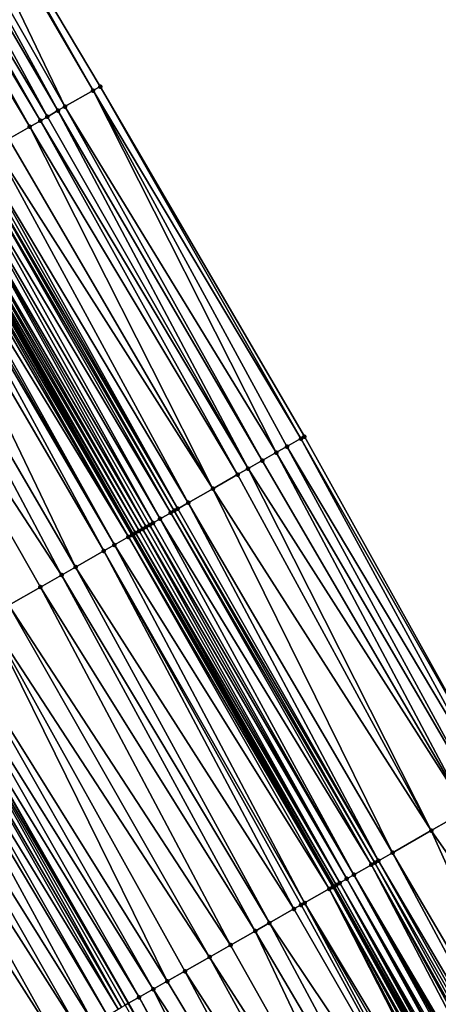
# Model space of a CAD drawing. Header units: feet. Extents: x 2004186 to 2014793, y 836912 to 864902.
# Tile 441 of 974: x 2010018 to 2010039, y 848720 to 848769. Entities that reach past the tile are written whole.
import ezdxf

# ---------------------------------------------------------------- set-up
doc = ezdxf.new("R2010")
doc.units = ezdxf.units.FT
doc.header["$LTSCALE"] = 100
doc.header["$MEASUREMENT"] = 0
for name, color, linetype, lineweight in [('EP_Travel Lane', 5, 'Continuous', 40), ('GPL_Skip Line', 2, 'Continuous', 40), ('Road Shots', 4, 'Continuous', 200), ('Road X-Section', 30, 'Continuous', 13)]:
    doc.layers.add(name, color=color, linetype=linetype, lineweight=lineweight)
doc.layers.add('I-77 SB_MM21-27-Surface-Border', color=7, linetype='Continuous')
doc.layers.add('I-77 SB_MM21-27-Surface-TIN', color=7, linetype='Continuous')

msp = doc.modelspace()

# ---------------------------------------------------------------- linework, layer by layer
at = {"layer": 'EP_Travel Lane'}
msp.add_polyline3d([(2010110.569408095, 848585.1130201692, 430.208047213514), (2010101.168451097, 848602.7657240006, 430.1428162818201), (2010091.767470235, 848620.4184726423, 430.0938760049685), (2010082.366520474, 848638.0711628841, 430.0236856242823), (2010072.768941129, 848655.7926938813, 429.9372939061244), (2010063.148234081, 848673.3265646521, 429.8635063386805), (2010053.52750486, 848690.8604758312, 429.803856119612), (2010043.90676447, 848708.3944073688, 429.7512703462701), (2010034.01297362, 848725.9959147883, 429.7053891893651), (2010024.103192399, 848743.3679477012, 429.6092993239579), (2010014.193362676, 848760.7400656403, 429.5399031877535), (2010004.283523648, 848778.1121998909, 429.4756252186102), (2009994.180354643, 848795.5193121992, 429.3876523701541), (2009984.065958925, 848812.7730712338, 429.3006642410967), (2009973.951492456, 848830.0269509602, 429.2545834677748), (2009963.837033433, 848847.280817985, 429.204192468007), (2009953.432057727, 848864.5973455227, 429.1382592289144)], dxfattribs=at)
at = {"layer": 'GPL_Skip Line'}
msp.add_polyline3d([(2010090.824792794, 848597.2647606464, 429.6626206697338), (2010081.436118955, 848614.924040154, 429.6102286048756), (2010072.047447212, 848632.5833157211, 429.5563990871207), (2010062.529427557, 848650.1726701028, 429.4880970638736), (2010052.908684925, 848667.7066057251, 429.4369344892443), (2010043.287964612, 848685.2405006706, 429.3715990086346), (2010033.667259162, 848702.7743685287, 429.2968256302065), (2010023.872220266, 848720.2107623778, 429.2373320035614), (2010013.964437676, 848737.5839718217, 429.1499372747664), (2010004.056618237, 848754.9572458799, 429.0828517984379), (2009994.14879986, 848772.3305180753, 429.0151808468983), (2009984.119520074, 848789.6335728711, 428.9301328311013), (2009974.022856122, 848806.897701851, 428.843101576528), (2009963.926152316, 848824.1618989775, 428.7791509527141), (2009953.829437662, 848841.4261146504, 428.721481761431), (2009943.524610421, 848858.56616258, 428.6641164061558)], dxfattribs=at)
at = {"layer": 'I-77 SB_MM21-27-Surface-Border', "color": 3, "linetype": 'ByBlock', "lineweight": -2}
msp.add_polyline3d([(2009960.095674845, 848868.653770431, 429.4413727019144), (2009970.747063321, 848851.3232834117, 429.5169382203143), (2009981.016434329, 848834.1600121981, 429.5668025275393), (2009991.631023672, 848817.1987912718, 429.6556689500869), (2010001.900342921, 848800.0356085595, 429.7355085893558), (2010012.215672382, 848782.637221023, 429.8050915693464), (2010022.47097458, 848765.4620775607, 429.8637684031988), (2010032.552494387, 848748.1879407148, 429.949260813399), (2010042.286586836, 848730.7155761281, 430.0126126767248), (2010052.076704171, 848712.8784440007, 430.086101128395), (2010061.69744372, 848695.3445139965, 430.1392212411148), (2010071.142841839, 848677.7143790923, 430.1932707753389), (2010080.588222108, 848660.0842767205, 430.2587591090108), (2010089.882258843, 848642.0680139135, 430.3247548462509), (2010099.270923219, 848624.4087522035, 430.3835858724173), (2010108.129824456, 848606.4677973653, 430.4308570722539), (2010117.695080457, 848588.9024260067, 430.4908939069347)], dxfattribs=at)
at = {"layer": 'I-77 SB_MM21-27-Surface-TIN', "color": 128, "linetype": 'ByBlock', "lineweight": -2}
for points in [[(2010012.041949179, 848782.5381238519, 429.7993010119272), (2010010.825899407, 848781.8444214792, 429.7517973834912), (2010020.733748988, 848764.4710945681, 429.802312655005)], [(2010012.041949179, 848782.5381238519, 429.7993010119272), (2010022.123525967, 848765.2638870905, 429.8534034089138), (2010012.215672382, 848782.637221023, 429.8050915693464)], [(2010012.041949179, 848782.5381238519, 429.7993010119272), (2010020.733748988, 848764.4710945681, 429.802312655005), (2010022.123525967, 848765.2638870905, 429.8534034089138)], [(2010012.215672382, 848782.637221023, 429.8050915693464), (2010022.123525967, 848765.2638870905, 429.8534034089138), (2010022.47097458, 848765.4620775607, 429.8637684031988)], [(2010010.825899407, 848781.8444214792, 429.7517973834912), (2010010.30474082, 848781.5471106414, 429.7283517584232), (2010020.386307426, 848764.272891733, 429.7880612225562)], [(2010010.825899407, 848781.8444214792, 429.7517973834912), (2010020.386307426, 848764.272891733, 429.7880612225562), (2010020.733748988, 848764.4710945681, 429.802312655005)], [(2010010.30474082, 848781.5471106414, 429.7283517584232), (2010009.609854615, 848781.1507103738, 429.7015487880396), (2010019.865139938, 848763.975596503, 429.7695200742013)], [(2010010.30474082, 848781.5471106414, 429.7283517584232), (2010019.865139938, 848763.975596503, 429.7695200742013), (2010020.386307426, 848764.272891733, 429.7880612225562)], [(2010008.914966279, 848780.7543138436, 429.6759206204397), (2010008.741248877, 848780.6552065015, 429.6669331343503), (2010018.99652707, 848763.4801051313, 429.7388313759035)], [(2010009.262408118, 848780.9525161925, 429.690018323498), (2010008.914966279, 848780.7543138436, 429.6759206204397), (2010018.99652707, 848763.4801051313, 429.7388313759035)], [(2010009.609854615, 848781.1507103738, 429.7015487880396), (2010009.262408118, 848780.9525161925, 429.690018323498), (2010019.517697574, 848763.7773950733, 429.7557104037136)], [(2010009.262408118, 848780.9525161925, 429.690018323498), (2010018.99652707, 848763.4801051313, 429.7388313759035), (2010019.517697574, 848763.7773950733, 429.7557104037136)], [(2010009.609854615, 848781.1507103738, 429.7015487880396), (2010019.517697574, 848763.7773950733, 429.7557104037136), (2010019.865139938, 848763.975596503, 429.7695200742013)], [(2010008.741248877, 848780.6552065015, 429.6669331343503), (2010017.954197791, 848762.8855046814, 429.6986090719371), (2010018.99652707, 848763.4801051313, 429.7388313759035)], [(2010022.123525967, 848765.2638870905, 429.8534034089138), (2010020.733748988, 848764.4710945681, 429.802312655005), (2010031.162712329, 848747.3951570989, 429.9009671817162)], [(2010022.123525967, 848765.2638870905, 429.8534034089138), (2010032.378768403, 848748.0888484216, 429.9450027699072), (2010022.47097458, 848765.4620775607, 429.8637684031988)], [(2010022.123525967, 848765.2638870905, 429.8534034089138), (2010031.683876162, 848747.6924587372, 429.921523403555), (2010032.378768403, 848748.0888484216, 429.9450027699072)], [(2010022.123525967, 848765.2638870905, 429.8534034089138), (2010031.162712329, 848747.3951570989, 429.9009671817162), (2010031.683876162, 848747.6924587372, 429.921523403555)], [(2010022.47097458, 848765.4620775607, 429.8637684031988), (2010032.378768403, 848748.0888484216, 429.9450027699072), (2010032.552494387, 848748.1879407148, 429.949260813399)], [(2010020.386307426, 848764.272891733, 429.7880612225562), (2010019.865139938, 848763.975596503, 429.7695200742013), (2010029.772934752, 848746.602365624, 429.8502033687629)], [(2010020.733748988, 848764.4710945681, 429.802312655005), (2010020.386307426, 848764.272891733, 429.7880612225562), (2010030.467821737, 848746.9987645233, 429.8765790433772)], [(2010020.386307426, 848764.272891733, 429.7880612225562), (2010029.772934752, 848746.602365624, 429.8502033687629), (2010030.467821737, 848746.9987645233, 429.8765790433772)], [(2010020.733748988, 848764.4710945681, 429.802312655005), (2010030.467821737, 848746.9987645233, 429.8765790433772), (2010031.162712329, 848747.3951570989, 429.9009671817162)], [(2010019.517697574, 848763.7773950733, 429.7557104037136), (2010018.99652707, 848763.4801051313, 429.7388313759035), (2010029.251767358, 848746.3050702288, 429.831609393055)], [(2010019.865139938, 848763.975596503, 429.7695200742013), (2010019.517697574, 848763.7773950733, 429.7557104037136), (2010029.772934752, 848746.602365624, 429.8502033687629)], [(2010019.517697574, 848763.7773950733, 429.7557104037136), (2010029.251767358, 848746.3050702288, 429.831609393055), (2010029.772934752, 848746.602365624, 429.8502033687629)], [(2010018.99652707, 848763.4801051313, 429.7388313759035), (2010017.954197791, 848762.8855046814, 429.6986090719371), (2010028.035717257, 848745.6113684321, 429.7842816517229)], [(2010018.99652707, 848763.4801051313, 429.7388313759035), (2010028.035717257, 848745.6113684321, 429.7842816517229), (2010029.251767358, 848746.3050702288, 429.831609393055)], [(2010017.954197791, 848762.8855046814, 429.6986090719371), (2010017.259300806, 848762.4891233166, 429.6777458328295), (2010028.035717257, 848745.6113684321, 429.7842816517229)], [(2010017.259300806, 848762.4891233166, 429.6777458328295), (2010016.56441227, 848762.0927271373, 429.6522261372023), (2010026.819659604, 848744.91767988, 429.7411169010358)], [(2010017.259300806, 848762.4891233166, 429.6777458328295), (2010026.819659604, 848744.91767988, 429.7411169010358), (2010028.035717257, 848745.6113684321, 429.7842816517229)], [(2010016.043279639, 848761.7953707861, 429.6144735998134), (2010015.695837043, 848761.5971697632, 429.60079181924), (2010025.951080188, 848744.422129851, 429.6919897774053)], [(2010016.216991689, 848761.8944875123, 429.6264110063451), (2010016.043279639, 848761.7953707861, 429.6144735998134), (2010026.12479074, 848744.5212492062, 429.7047539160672)], [(2010016.043279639, 848761.7953707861, 429.6144735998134), (2010025.951080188, 848744.422129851, 429.6919897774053), (2010026.12479074, 848744.5212492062, 429.7047539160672)], [(2010016.390695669, 848761.9936183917, 429.6427971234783), (2010016.216991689, 848761.8944875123, 429.6264110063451), (2010026.29849513, 848744.6203793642, 429.7209135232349)], [(2010016.216991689, 848761.8944875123, 429.6264110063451), (2010026.12479074, 848744.5212492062, 429.7047539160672), (2010026.29849513, 848744.6203793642, 429.7209135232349)], [(2010016.56441227, 848762.0927271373, 429.6522261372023), (2010016.390695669, 848761.9936183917, 429.6427971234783), (2010026.29849513, 848744.6203793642, 429.7209135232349)], [(2010016.56441227, 848762.0927271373, 429.6522261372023), (2010026.29849513, 848744.6203793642, 429.7209135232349), (2010026.819659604, 848744.91767988, 429.7411169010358)], [(2010015.348385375, 848761.3989846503, 429.592110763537), (2010015.000918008, 848761.2008270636, 429.5920816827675), (2010025.082467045, 848743.9266389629, 429.6614516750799)], [(2010015.695837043, 848761.5971697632, 429.60079181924), (2010015.348385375, 848761.3989846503, 429.592110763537), (2010025.429915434, 848744.1248298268, 429.6719409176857)], [(2010015.348385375, 848761.3989846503, 429.592110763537), (2010025.082467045, 848743.9266389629, 429.6614516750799), (2010025.429915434, 848744.1248298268, 429.6719409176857)], [(2010015.695837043, 848761.5971697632, 429.60079181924), (2010025.429915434, 848744.1248298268, 429.6719409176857), (2010025.951080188, 848744.422129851, 429.6919897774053)], [(2010014.306067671, 848760.8043639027, 429.545508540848), (2010014.193362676, 848760.7400656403, 429.5399031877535), (2010024.213885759, 848743.4310922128, 429.6133552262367)], [(2010014.479767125, 848760.9035027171, 429.5643887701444), (2010014.306067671, 848760.8043639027, 429.545508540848), (2010024.387582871, 848743.5302351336, 429.6335263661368)], [(2010014.306067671, 848760.8043639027, 429.545508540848), (2010024.213885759, 848743.4310922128, 429.6133552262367), (2010024.387582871, 848743.5302351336, 429.6335263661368)], [(2010014.653473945, 848761.0026286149, 429.5792089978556), (2010014.479767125, 848760.9035027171, 429.5643887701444), (2010024.561285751, 848743.6293679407, 429.6505185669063)], [(2010014.479767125, 848760.9035027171, 429.5643887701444), (2010024.387582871, 848743.5302351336, 429.6335263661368), (2010024.561285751, 848743.6293679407, 429.6505185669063)], [(2010015.000918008, 848761.2008270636, 429.5920816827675), (2010014.653473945, 848761.0026286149, 429.5792089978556), (2010024.73500576, 848743.7284707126, 429.6580702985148)], [(2010014.653473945, 848761.0026286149, 429.5792089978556), (2010024.561285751, 848743.6293679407, 429.6505185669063), (2010024.73500576, 848743.7284707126, 429.6580702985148)], [(2010015.000918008, 848761.2008270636, 429.5920816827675), (2010024.908731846, 848743.827562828, 429.6622724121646), (2010025.082467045, 848743.9266389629, 429.6614516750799)], [(2010015.000918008, 848761.2008270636, 429.5920816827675), (2010024.73500576, 848743.7284707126, 429.6580702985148), (2010024.908731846, 848743.827562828, 429.6622724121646)], [(2010013.437450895, 848760.3088793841, 429.5169739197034), (2010013.263722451, 848760.2097914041, 429.5140718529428), (2010023.171540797, 848742.8365192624, 429.5817747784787)], [(2010013.784892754, 848760.5070816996, 429.5310619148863), (2010013.437450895, 848760.3088793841, 429.5169739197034), (2010023.866435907, 848743.2329039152, 429.6036726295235)], [(2010013.437450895, 848760.3088793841, 429.5169739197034), (2010023.171540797, 848742.8365192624, 429.5817747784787), (2010023.866435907, 848743.2329039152, 429.6036726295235)], [(2010013.958619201, 848760.6061731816, 429.5350647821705), (2010013.784892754, 848760.5070816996, 429.5310619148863), (2010023.866435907, 848743.2329039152, 429.6036726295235)], [(2010014.132349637, 848760.7052576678, 429.5368687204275), (2010013.958619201, 848760.6061731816, 429.5350647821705), (2010024.040163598, 848743.3319932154, 429.6069898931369)], [(2010013.958619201, 848760.6061731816, 429.5350647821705), (2010023.866435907, 848743.2329039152, 429.6036726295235), (2010024.040163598, 848743.3319932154, 429.6069898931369)], [(2010014.132349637, 848760.7052576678, 429.5368687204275), (2010024.103192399, 848743.3679477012, 429.6092993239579), (2010014.193362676, 848760.7400656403, 429.5399031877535)], [(2010014.132349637, 848760.7052576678, 429.5368687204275), (2010024.040163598, 848743.3319932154, 429.6069898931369), (2010024.103192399, 848743.3679477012, 429.6092993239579)], [(2010024.213885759, 848743.4310922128, 429.6133552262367), (2010014.193362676, 848760.7400656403, 429.5399031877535), (2010024.103192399, 848743.3679477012, 429.6092993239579)], [(2010012.568840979, 848759.8133828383, 429.4846589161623), (2010011.179095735, 848759.020534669, 429.4160773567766), (2010021.260621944, 848741.7463865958, 429.4980224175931)], [(2010013.090000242, 848760.1106924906, 429.5077332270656), (2010012.568840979, 848759.8133828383, 429.4846589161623), (2010022.650373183, 848742.5392242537, 429.5633023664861)], [(2010012.568840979, 848759.8133828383, 429.4846589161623), (2010021.260621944, 848741.7463865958, 429.4980224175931), (2010022.650373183, 848742.5392242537, 429.5633023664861)], [(2010013.263722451, 848760.2097914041, 429.5140718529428), (2010013.090000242, 848760.1106924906, 429.5077332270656), (2010023.171540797, 848742.8365192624, 429.5817747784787)], [(2010013.090000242, 848760.1106924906, 429.5077332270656), (2010022.650373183, 848742.5392242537, 429.5633023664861), (2010023.171540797, 848742.8365192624, 429.5817747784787)], [(2010011.179095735, 848759.020534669, 429.4160773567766), (2010009.615615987, 848758.1286091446, 429.3479332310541), (2010020.565743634, 848741.3499724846, 429.466865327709)], [(2010011.179095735, 848759.020534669, 429.4160773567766), (2010020.565743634, 848741.3499724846, 429.466865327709), (2010021.260621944, 848741.7463865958, 429.4980224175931)], [(2010009.615615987, 848758.1286091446, 429.3479332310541), (2010019.523423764, 848740.7553555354, 429.4214553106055), (2010020.565743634, 848741.3499724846, 429.466865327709)], [(2010009.615615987, 848758.1286091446, 429.3479332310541), (2010017.959959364, 848739.8634031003, 429.3448501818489), (2010019.523423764, 848740.7553555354, 429.4214553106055)], [(2010032.378768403, 848748.0888484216, 429.9450027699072), (2010042.286586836, 848730.7155761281, 430.0126126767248), (2010032.552494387, 848748.1879407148, 429.949260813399)], [(2010031.683876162, 848747.6924587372, 429.921523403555), (2010031.162712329, 848747.3951570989, 429.9009671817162), (2010041.244242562, 848730.1210019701, 429.9806544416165)], [(2010032.378768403, 848748.0888484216, 429.9450027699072), (2010031.683876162, 848747.6924587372, 429.921523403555), (2010041.939136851, 848730.5173880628, 430.003003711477)], [(2010031.683876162, 848747.6924587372, 429.921523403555), (2010041.244242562, 848730.1210019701, 429.9806544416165), (2010041.939136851, 848730.5173880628, 430.003003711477)], [(2010032.378768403, 848748.0888484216, 429.9450027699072), (2010041.939136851, 848730.5173880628, 430.003003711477), (2010042.286586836, 848730.7155761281, 430.0126126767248)], [(2010031.162712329, 848747.3951570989, 429.9009671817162), (2010030.467821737, 848746.9987645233, 429.8765790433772), (2010040.54934006, 848729.7246302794, 429.9628318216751)], [(2010031.162712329, 848747.3951570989, 429.9009671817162), (2010040.54934006, 848729.7246302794, 429.9628318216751), (2010041.244242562, 848730.1210019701, 429.9806544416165)], [(2010030.467821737, 848746.9987645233, 429.8765790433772), (2010029.772934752, 848746.602365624, 429.8502033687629), (2010040.54934006, 848729.7246302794, 429.9628318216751)], [(2010029.251767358, 848746.3050702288, 429.831609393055), (2010028.035717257, 848745.6113684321, 429.7842816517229), (2010038.81211759, 848728.7336418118, 429.8996552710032)], [(2010029.772934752, 848746.602365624, 429.8502033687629), (2010029.251767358, 848746.3050702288, 429.831609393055), (2010038.81211759, 848728.7336418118, 429.8996552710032)], [(2010029.772934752, 848746.602365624, 429.8502033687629), (2010038.81211759, 848728.7336418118, 429.8996552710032), (2010040.54934006, 848729.7246302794, 429.9628318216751)], [(2010028.035717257, 848745.6113684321, 429.7842816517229), (2010026.819659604, 848744.91767988, 429.7411169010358), (2010036.901166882, 848727.6435650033, 429.8334631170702)], [(2010028.035717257, 848745.6113684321, 429.7842816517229), (2010036.901166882, 848727.6435650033, 429.8334631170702), (2010038.81211759, 848728.7336418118, 429.8996552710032)], [(2010026.819659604, 848744.91767988, 429.7411169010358), (2010026.29849513, 848744.6203793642, 429.7209135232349), (2010036.206275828, 848727.2471732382, 429.8093309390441)], [(2010026.819659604, 848744.91767988, 429.7411169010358), (2010036.206275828, 848727.2471732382, 429.8093309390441), (2010036.901166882, 848727.6435650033, 429.8334631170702)], [(2010025.951080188, 848744.422129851, 429.6919897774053), (2010025.429915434, 848744.1248298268, 429.6719409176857), (2010035.858852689, 848727.0489380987, 429.7849256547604)], [(2010026.12479074, 848744.5212492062, 429.7047539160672), (2010025.951080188, 848744.422129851, 429.6919897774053), (2010036.032561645, 848727.1480602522, 429.7985689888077)], [(2010025.951080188, 848744.422129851, 429.6919897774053), (2010035.858852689, 848727.0489380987, 429.7849256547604), (2010036.032561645, 848727.1480602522, 429.7985689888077)], [(2010026.29849513, 848744.6203793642, 429.7209135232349), (2010026.12479074, 848744.5212492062, 429.7047539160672), (2010036.206275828, 848727.2471732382, 429.8093309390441)], [(2010026.12479074, 848744.5212492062, 429.7047539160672), (2010036.032561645, 848727.1480602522, 429.7985689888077), (2010036.206275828, 848727.2471732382, 429.8093309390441)], [(2010024.908731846, 848743.827562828, 429.6622724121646), (2010024.73500576, 848743.7284707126, 429.6580702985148), (2010034.642787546, 848726.3552626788, 429.7458905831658)], [(2010025.082467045, 848743.9266389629, 429.6614516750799), (2010024.908731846, 848743.827562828, 429.6622724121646), (2010034.990242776, 848726.5534415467, 429.7526087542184)], [(2010024.908731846, 848743.827562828, 429.6622724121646), (2010034.642787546, 848726.3552626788, 429.7458905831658), (2010034.990242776, 848726.5534415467, 429.7526087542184)], [(2010025.429915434, 848744.1248298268, 429.6719409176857), (2010025.082467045, 848743.9266389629, 429.6614516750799), (2010034.990242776, 848726.5534415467, 429.7526087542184)], [(2010025.429915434, 848744.1248298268, 429.6719409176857), (2010034.990242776, 848726.5534415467, 429.7526087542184), (2010035.858852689, 848727.0489380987, 429.7849256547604)], [(2010024.040163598, 848743.3319932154, 429.6069898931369), (2010023.866435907, 848743.2329039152, 429.6036726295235), (2010033.947932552, 848725.9588076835, 429.7018841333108)], [(2010024.040163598, 848743.3319932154, 429.6069898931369), (2010034.01297362, 848725.9959147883, 429.7053891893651), (2010024.103192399, 848743.3679477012, 429.6092993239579)], [(2010024.040163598, 848743.3319932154, 429.6069898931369), (2010033.947932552, 848725.9588076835, 429.7018841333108), (2010034.01297362, 848725.9959147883, 429.7053891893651)], [(2010024.213885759, 848743.4310922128, 429.6133552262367), (2010024.103192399, 848743.3679477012, 429.6092993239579), (2010034.121649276, 848726.0579162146, 429.7112457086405)], [(2010034.121649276, 848726.0579162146, 429.7112457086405), (2010024.103192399, 848743.3679477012, 429.6092993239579), (2010034.01297362, 848725.9959147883, 429.7053891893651)], [(2010024.387582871, 848743.5302351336, 429.6335263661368), (2010024.213885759, 848743.4310922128, 429.6133552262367), (2010034.295351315, 848726.1570504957, 429.7287009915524)], [(2010024.213885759, 848743.4310922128, 429.6133552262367), (2010034.121649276, 848726.0579162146, 429.7112457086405), (2010034.295351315, 848726.1570504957, 429.7287009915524)], [(2010024.561285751, 848743.6293679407, 429.6505185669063), (2010024.387582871, 848743.5302351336, 429.6335263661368), (2010034.295351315, 848726.1570504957, 429.7287009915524)], [(2010024.73500576, 848743.7284707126, 429.6580702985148), (2010024.561285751, 848743.6293679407, 429.6505185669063), (2010034.642787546, 848726.3552626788, 429.7458905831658)], [(2010024.561285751, 848743.6293679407, 429.6505185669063), (2010034.295351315, 848726.1570504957, 429.7287009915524), (2010034.642787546, 848726.3552626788, 429.7458905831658)], [(2010023.171540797, 848742.8365192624, 429.5817747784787), (2010022.650373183, 848742.5392242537, 429.5633023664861), (2010032.55815235, 848725.1660208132, 429.6525697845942)], [(2010023.866435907, 848743.2329039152, 429.6036726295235), (2010023.171540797, 848742.8365192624, 429.5817747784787), (2010033.774212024, 848725.8597058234, 429.6946192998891)], [(2010023.171540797, 848742.8365192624, 429.5817747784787), (2010032.55815235, 848725.1660208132, 429.6525697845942), (2010033.774212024, 848725.8597058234, 429.6946192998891)], [(2010023.866435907, 848743.2329039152, 429.6036726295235), (2010033.774212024, 848725.8597058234, 429.6946192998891), (2010033.947932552, 848725.9588076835, 429.7018841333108)], [(2010022.650373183, 848742.5392242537, 429.5633023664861), (2010021.260621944, 848741.7463865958, 429.4980224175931), (2010032.037002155, 848724.8686952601, 429.624497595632)], [(2010022.650373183, 848742.5392242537, 429.5633023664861), (2010032.384433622, 848725.0669157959, 429.6443126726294), (2010032.55815235, 848725.1660208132, 429.6525697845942)], [(2010022.650373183, 848742.5392242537, 429.5633023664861), (2010032.037002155, 848724.8686952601, 429.624497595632), (2010032.384433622, 848725.0669157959, 429.6443126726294)], [(2010020.565743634, 848741.3499724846, 429.466865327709), (2010019.523423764, 848740.7553555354, 429.4214553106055), (2010030.126098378, 848723.7785361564, 429.5324387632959)], [(2010021.260621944, 848741.7463865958, 429.4980224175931), (2010020.565743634, 848741.3499724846, 429.466865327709), (2010030.820975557, 848724.1749522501, 429.5642178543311)], [(2010020.565743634, 848741.3499724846, 429.466865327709), (2010030.126098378, 848723.7785361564, 429.5324387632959), (2010030.820975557, 848724.1749522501, 429.5642178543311)], [(2010021.260621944, 848741.7463865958, 429.4980224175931), (2010030.820975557, 848724.1749522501, 429.5642178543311), (2010032.037002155, 848724.8686952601, 429.624497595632)], [(2010019.523423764, 848740.7553555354, 429.4214553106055), (2010017.959959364, 848739.8634031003, 429.3448501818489), (2010028.910054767, 848723.0848229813, 429.481536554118)], [(2010019.523423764, 848740.7553555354, 429.4214553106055), (2010028.910054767, 848723.0848229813, 429.481536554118), (2010030.126098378, 848723.7785361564, 429.5324387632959)], [(2010017.959959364, 848739.8634031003, 429.3448501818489), (2010016.917654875, 848739.2687591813, 429.2909631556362), (2010027.867742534, 848722.4901926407, 429.43191904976)], [(2010017.959959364, 848739.8634031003, 429.3448501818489), (2010027.867742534, 848722.4901926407, 429.43191904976), (2010028.910054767, 848723.0848229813, 429.481536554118)], [(2010016.917654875, 848739.2687591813, 429.2909631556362), (2010015.180478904, 848738.277689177, 429.2021553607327), (2010025.783132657, 848721.3009063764, 429.3246431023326)], [(2010016.917654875, 848739.2687591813, 429.2909631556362), (2010026.651722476, 848721.7964381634, 429.3680349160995), (2010027.867742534, 848722.4901926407, 429.43191904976)], [(2010016.917654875, 848739.2687591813, 429.2909631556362), (2010025.783132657, 848721.3009063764, 429.3246431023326), (2010026.651722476, 848721.7964381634, 429.3680349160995)], [(2010015.180478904, 848738.277689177, 429.2021553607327), (2010014.485594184, 848737.8812863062, 429.174531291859), (2010025.088253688, 848720.9044934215, 429.2938505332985)], [(2010015.180478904, 848738.277689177, 429.2021553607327), (2010025.088253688, 848720.9044934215, 429.2938505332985), (2010025.783132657, 848721.3009063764, 429.3246431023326)], [(2010013.79071884, 848737.4848669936, 429.1417392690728), (2010013.443263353, 848737.2866885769, 429.1351624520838), (2010023.524780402, 848720.0125565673, 429.2221453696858)], [(2010013.79071884, 848737.4848669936, 429.1417392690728), (2010023.872220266, 848720.2107623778, 429.2373320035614), (2010013.964437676, 848737.5839718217, 429.1499372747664)], [(2010013.79071884, 848737.4848669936, 429.1417392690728), (2010023.698501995, 848720.1116565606, 429.2288233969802), (2010023.872220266, 848720.2107623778, 429.2373320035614)], [(2010013.79071884, 848737.4848669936, 429.1417392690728), (2010023.524780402, 848720.0125565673, 429.2221453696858), (2010023.698501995, 848720.1116565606, 429.2288233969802)], [(2010014.485594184, 848737.8812863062, 429.174531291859), (2010013.964437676, 848737.5839718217, 429.1499372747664), (2010024.393375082, 848720.5080798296, 429.2628578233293)], [(2010024.393375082, 848720.5080798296, 429.2628578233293), (2010013.964437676, 848737.5839718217, 429.1499372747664), (2010023.872220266, 848720.2107623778, 429.2373320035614)], [(2010014.485594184, 848737.8812863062, 429.174531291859), (2010024.393375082, 848720.5080798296, 429.2628578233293), (2010025.088253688, 848720.9044934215, 429.2938505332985)], [(2010012.922087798, 848736.9894074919, 429.1210664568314), (2010012.574646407, 848736.7912043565, 429.1067200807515), (2010022.829880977, 848719.6161794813, 429.2026270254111)], [(2010013.443263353, 848737.2866885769, 429.1351624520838), (2010012.922087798, 848736.9894074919, 429.1210664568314), (2010023.351053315, 848719.9134662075, 429.218495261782)], [(2010012.922087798, 848736.9894074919, 429.1210664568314), (2010022.829880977, 848719.6161794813, 429.2026270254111), (2010023.351053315, 848719.9134662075, 429.218495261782)], [(2010013.443263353, 848737.2866885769, 429.1351624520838), (2010023.351053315, 848719.9134662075, 429.218495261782), (2010023.524780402, 848720.0125565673, 429.2221453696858)], [(2010012.574646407, 848736.7912043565, 429.1067200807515), (2010011.532341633, 848736.1965609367, 429.052989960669), (2010022.135002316, 848719.219765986, 429.1716646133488)], [(2010012.574646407, 848736.7912043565, 429.1067200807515), (2010022.135002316, 848719.219765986, 429.1716646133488), (2010022.829880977, 848719.6161794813, 429.2026270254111)], [(2010011.532341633, 848736.1965609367, 429.052989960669), (2010010.663746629, 848735.7010382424, 429.0124546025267), (2010021.4401406, 848718.8233227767, 429.131362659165)], [(2010011.532341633, 848736.1965609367, 429.052989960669), (2010021.4401406, 848718.8233227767, 429.131362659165), (2010022.135002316, 848719.219765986, 429.1716646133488)], [(2010010.663746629, 848735.7010382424, 429.0124546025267), (2010009.621435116, 848735.1064066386, 428.9624384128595), (2010020.397830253, 848718.2286891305, 429.0807062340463)], [(2010010.663746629, 848735.7010382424, 429.0124546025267), (2010020.397830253, 848718.2286891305, 429.0807062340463), (2010021.4401406, 848718.8233227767, 429.131362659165)], [(2010009.621435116, 848735.1064066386, 428.9624384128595), (2010008.752828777, 848734.6109038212, 428.928150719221), (2010019.008071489, 848717.435864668, 429.0195760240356)], [(2010009.621435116, 848735.1064066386, 428.9624384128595), (2010019.008071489, 848717.435864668, 429.0195760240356), (2010020.397830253, 848718.2286891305, 429.0807062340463)], [(2010008.752828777, 848734.6109038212, 428.928150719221), (2010018.486906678, 848717.1385647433, 428.9995593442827), (2010019.008071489, 848717.435864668, 429.0195760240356)], [(2010040.54934006, 848729.7246302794, 429.9628318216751), (2010038.81211759, 848728.7336418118, 429.8996552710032), (2010050.498723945, 848712.0124310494, 430.0361003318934)], [(2010038.81211759, 848728.7336418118, 429.8996552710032), (2010036.901166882, 848727.6435650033, 429.8334631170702), (2010047.167468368, 848710.1841158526, 429.9076749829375)], [(2010038.81211759, 848728.7336418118, 429.8996552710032), (2010047.167468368, 848710.1841158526, 429.9076749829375), (2010050.498723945, 848712.0124310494, 430.0361003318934)], [(2010036.206275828, 848727.2471732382, 429.8093309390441), (2010036.032561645, 848727.1480602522, 429.7985689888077), (2010046.115485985, 848709.6067658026, 429.8715250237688)], [(2010036.901166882, 848727.6435650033, 429.8334631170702), (2010036.206275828, 848727.2471732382, 429.8093309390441), (2010046.466144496, 848709.7992199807, 429.8850249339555)], [(2010036.206275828, 848727.2471732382, 429.8093309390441), (2010046.115485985, 848709.6067658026, 429.8715250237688), (2010046.466144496, 848709.7992199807, 429.8850249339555)], [(2010036.901166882, 848727.6435650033, 429.8334631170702), (2010046.466144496, 848709.7992199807, 429.8850249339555), (2010047.167468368, 848710.1841158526, 429.9076749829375)], [(2010035.858852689, 848727.0489380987, 429.7849256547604), (2010034.990242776, 848726.5534415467, 429.7526087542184), (2010045.238854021, 848709.1256042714, 429.8286861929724)], [(2010036.032561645, 848727.1480602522, 429.7985689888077), (2010035.858852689, 848727.0489380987, 429.7849256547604), (2010045.764846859, 848709.4142762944, 429.8457152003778)], [(2010035.858852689, 848727.0489380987, 429.7849256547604), (2010045.589520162, 848709.3180445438, 429.8373410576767), (2010045.764846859, 848709.4142762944, 429.8457152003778)], [(2010035.858852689, 848727.0489380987, 429.7849256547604), (2010045.238854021, 848709.1256042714, 429.8286861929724), (2010045.589520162, 848709.3180445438, 429.8373410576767)], [(2010036.032561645, 848727.1480602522, 429.7985689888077), (2010045.764846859, 848709.4142762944, 429.8457152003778), (2010046.115485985, 848709.6067658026, 429.8715250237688)], [(2010034.642787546, 848726.3552626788, 429.7458905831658), (2010034.295351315, 848726.1570504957, 429.7287009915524), (2010044.362206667, 848708.6444707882, 429.795619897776)], [(2010034.990242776, 848726.5534415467, 429.7526087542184), (2010034.642787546, 848726.3552626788, 429.7458905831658), (2010044.712856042, 848708.8369416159, 429.8149210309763)], [(2010034.642787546, 848726.3552626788, 429.7458905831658), (2010044.537528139, 848708.7407120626, 429.8073124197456), (2010044.712856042, 848708.8369416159, 429.8149210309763)], [(2010034.642787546, 848726.3552626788, 429.7458905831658), (2010044.362206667, 848708.6444707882, 429.795619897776), (2010044.537528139, 848708.7407120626, 429.8073124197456)], [(2010034.990242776, 848726.5534415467, 429.7526087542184), (2010045.063526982, 848709.0293731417, 429.8205283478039), (2010045.238854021, 848709.1256042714, 429.8286861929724)], [(2010034.990242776, 848726.5534415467, 429.7526087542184), (2010044.888196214, 848708.9331488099, 429.8147390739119), (2010045.063526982, 848709.0293731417, 429.8205283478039)], [(2010034.990242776, 848726.5534415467, 429.7526087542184), (2010044.712856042, 848708.8369416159, 429.8149210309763), (2010044.888196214, 848708.9331488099, 429.8147390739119)], [(2010033.774212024, 848725.8597058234, 429.6946192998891), (2010032.55815235, 848725.1660208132, 429.6525697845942), (2010042.959591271, 848707.87462009, 429.7297786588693)], [(2010033.947932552, 848725.9588076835, 429.7018841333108), (2010033.774212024, 848725.8597058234, 429.6946192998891), (2010043.660923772, 848708.2595002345, 429.7469489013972)], [(2010033.774212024, 848725.8597058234, 429.6946192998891), (2010043.485589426, 848708.1632824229, 429.7434314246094), (2010043.660923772, 848708.2595002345, 429.7469489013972)], [(2010033.774212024, 848725.8597058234, 429.6946192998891), (2010043.134926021, 848707.9708371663, 429.7330399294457), (2010043.485589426, 848708.1632824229, 429.7434314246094)], [(2010033.774212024, 848725.8597058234, 429.6946192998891), (2010042.959591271, 848707.87462009, 429.7297786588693), (2010043.134926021, 848707.9708371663, 429.7330399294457)], [(2010033.947932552, 848725.9588076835, 429.7018841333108), (2010043.836264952, 848708.3557055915, 429.7461268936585), (2010034.01297362, 848725.9959147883, 429.7053891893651)], [(2010033.947932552, 848725.9588076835, 429.7018841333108), (2010043.660923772, 848708.2595002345, 429.7469489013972), (2010043.836264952, 848708.3557055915, 429.7461268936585)], [(2010034.121649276, 848726.0579162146, 429.7112457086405), (2010034.01297362, 848725.9959147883, 429.7053891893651), (2010043.90676447, 848708.3944073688, 429.7512703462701)], [(2010043.836264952, 848708.3557055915, 429.7461268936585), (2010043.90676447, 848708.3944073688, 429.7512703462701), (2010034.01297362, 848725.9959147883, 429.7053891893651)], [(2010034.295351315, 848726.1570504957, 429.7287009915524), (2010034.121649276, 848726.0579162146, 429.7112457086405), (2010044.011584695, 848708.4519500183, 429.758917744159)], [(2010034.121649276, 848726.0579162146, 429.7112457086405), (2010043.90676447, 848708.3944073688, 429.7512703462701), (2010044.011584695, 848708.4519500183, 429.758917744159)], [(2010034.295351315, 848726.1570504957, 429.7287009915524), (2010044.186890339, 848708.5482201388, 429.7806609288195), (2010044.362206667, 848708.6444707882, 429.795619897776)], [(2010034.295351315, 848726.1570504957, 429.7287009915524), (2010044.011584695, 848708.4519500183, 429.758917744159), (2010044.186890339, 848708.5482201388, 429.7806609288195)], [(2010032.037002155, 848724.8686952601, 429.624497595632), (2010030.820975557, 848724.1749522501, 429.5642178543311), (2010042.082945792, 848707.39348319, 429.6955219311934)], [(2010032.384433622, 848725.0669157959, 429.6443126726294), (2010032.037002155, 848724.8686952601, 429.624497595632), (2010042.082945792, 848707.39348319, 429.6955219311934)], [(2010032.55815235, 848725.1660208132, 429.6525697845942), (2010032.384433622, 848725.0669157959, 429.6443126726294), (2010042.082945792, 848707.39348319, 429.6955219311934)], [(2010032.55815235, 848725.1660208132, 429.6525697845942), (2010042.608930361, 848707.6821702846, 429.7178022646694), (2010042.959591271, 848707.87462009, 429.7297786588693)], [(2010032.55815235, 848725.1660208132, 429.6525697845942), (2010042.082945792, 848707.39348319, 429.6955219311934), (2010042.608930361, 848707.6821702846, 429.7178022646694)], [(2010030.820975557, 848724.1749522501, 429.5642178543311), (2010030.126098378, 848723.7785361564, 429.5324387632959), (2010040.329683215, 848706.4311576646, 429.6089860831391)], [(2010030.820975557, 848724.1749522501, 429.5642178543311), (2010040.329683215, 848706.4311576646, 429.6089860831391), (2010042.082945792, 848707.39348319, 429.6955219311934)], [(2010030.126098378, 848723.7785361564, 429.5324387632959), (2010028.910054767, 848723.0848229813, 429.481536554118), (2010038.751730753, 848705.5650941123, 429.5413546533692)], [(2010030.126098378, 848723.7785361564, 429.5324387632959), (2010038.751730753, 848705.5650941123, 429.5413546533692), (2010040.329683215, 848706.4311576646, 429.6089860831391)], [(2010028.910054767, 848723.0848229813, 429.481536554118), (2010027.867742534, 848722.4901926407, 429.43191904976), (2010038.751730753, 848705.5650941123, 429.5413546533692)], [(2010027.867742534, 848722.4901926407, 429.43191904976), (2010026.651722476, 848721.7964381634, 429.3680349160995), (2010037.52444612, 848704.8914677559, 429.4813061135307)], [(2010027.867742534, 848722.4901926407, 429.43191904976), (2010037.52444612, 848704.8914677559, 429.4813061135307), (2010038.751730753, 848705.5650941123, 429.5413546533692)], [(2010026.651722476, 848721.7964381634, 429.3680349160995), (2010025.783132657, 848721.3009063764, 429.3246431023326), (2010036.121841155, 848704.1215980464, 429.4088408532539)], [(2010026.651722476, 848721.7964381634, 429.3680349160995), (2010036.121841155, 848704.1215980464, 429.4088408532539), (2010037.52444612, 848704.8914677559, 429.4813061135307)], [(2010025.783132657, 848721.3009063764, 429.3246431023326), (2010025.088253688, 848720.9044934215, 429.2938505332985), (2010036.121841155, 848704.1215980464, 429.4088408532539)], [(2010024.393375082, 848720.5080798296, 429.2628578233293), (2010023.872220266, 848720.2107623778, 429.2373320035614), (2010033.842585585, 848702.8706007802, 429.3053743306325)], [(2010025.088253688, 848720.9044934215, 429.2938505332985), (2010024.393375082, 848720.5080798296, 429.2628578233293), (2010034.01790972, 848702.9668372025, 429.3153762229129)], [(2010024.393375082, 848720.5080798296, 429.2628578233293), (2010033.842585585, 848702.8706007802, 429.3053743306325), (2010034.01790972, 848702.9668372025, 429.3153762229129)], [(2010025.088253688, 848720.9044934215, 429.2938505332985), (2010034.01790972, 848702.9668372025, 429.3153762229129), (2010036.121841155, 848704.1215980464, 429.4088408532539)], [(2010023.698501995, 848720.1116565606, 429.2288233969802), (2010033.667259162, 848702.7743685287, 429.2968256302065), (2010023.872220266, 848720.2107623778, 429.2373320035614)], [(2010033.842585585, 848702.8706007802, 429.3053743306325), (2010023.872220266, 848720.2107623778, 429.2373320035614), (2010033.667259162, 848702.7743685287, 429.2968256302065)]]:
    msp.add_3dface(points, dxfattribs=at)
at = {"layer": 'Road Shots', "lineweight": 100}
for p in [(2010022.123525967, 848765.2638870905, 429.8534034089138), (2010022.47097458, 848765.4620775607, 429.8637684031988), (2010020.386307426, 848764.272891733, 429.7880612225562), (2010020.733748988, 848764.4710945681, 429.802312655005), (2010019.517697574, 848763.7773950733, 429.7557104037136), (2010019.865139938, 848763.975596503, 429.7695200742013), (2010018.99652707, 848763.4801051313, 429.7388313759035), (2010032.552494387, 848748.1879407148, 429.949260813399), (2010031.683876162, 848747.6924587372, 429.921523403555), (2010032.378768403, 848748.0888484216, 429.9450027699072), (2010031.162712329, 848747.3951570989, 429.9009671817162), (2010030.467821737, 848746.9987645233, 429.8765790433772), (2010029.251767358, 848746.3050702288, 429.831609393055), (2010029.772934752, 848746.602365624, 429.8502033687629), (2010028.035717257, 848745.6113684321, 429.7842816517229), (2010026.819659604, 848744.91767988, 429.7411169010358), (2010025.951080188, 848744.422129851, 429.6919897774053), (2010026.12479074, 848744.5212492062, 429.7047539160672), (2010026.29849513, 848744.6203793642, 429.7209135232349), (2010024.908731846, 848743.827562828, 429.6622724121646), (2010025.082467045, 848743.9266389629, 429.6614516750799), (2010025.429915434, 848744.1248298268, 429.6719409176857), (2010024.040163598, 848743.3319932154, 429.6069898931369), (2010024.213885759, 848743.4310922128, 429.6133552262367), (2010024.387582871, 848743.5302351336, 429.6335263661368), (2010024.561285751, 848743.6293679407, 429.6505185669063), (2010024.73500576, 848743.7284707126, 429.6580702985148), (2010023.171540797, 848742.8365192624, 429.5817747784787), (2010023.866435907, 848743.2329039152, 429.6036726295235), (2010022.650373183, 848742.5392242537, 429.5633023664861), (2010020.565743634, 848741.3499724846, 429.466865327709), (2010021.260621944, 848741.7463865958, 429.4980224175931), (2010019.523423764, 848740.7553555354, 429.4214553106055), (2010038.81211759, 848728.7336418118, 429.8996552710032), (2010036.206275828, 848727.2471732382, 429.8093309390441), (2010036.901166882, 848727.6435650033, 429.8334631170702), (2010035.858852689, 848727.0489380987, 429.7849256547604), (2010036.032561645, 848727.1480602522, 429.7985689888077), (2010034.642787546, 848726.3552626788, 429.7458905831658), (2010034.990242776, 848726.5534415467, 429.7526087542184), (2010033.774212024, 848725.8597058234, 429.6946192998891), (2010033.947932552, 848725.9588076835, 429.7018841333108), (2010034.121649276, 848726.0579162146, 429.7112457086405), (2010034.295351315, 848726.1570504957, 429.7287009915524), (2010032.037002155, 848724.8686952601, 429.624497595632), (2010032.384433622, 848725.0669157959, 429.6443126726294), (2010032.55815235, 848725.1660208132, 429.6525697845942), (2010030.820975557, 848724.1749522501, 429.5642178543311), (2010030.126098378, 848723.7785361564, 429.5324387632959), (2010028.910054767, 848723.0848229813, 429.481536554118), (2010027.867742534, 848722.4901926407, 429.43191904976), (2010026.651722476, 848721.7964381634, 429.3680349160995), (2010025.783132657, 848721.3009063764, 429.3246431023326), (2010024.393375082, 848720.5080798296, 429.2628578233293), (2010025.088253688, 848720.9044934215, 429.2938505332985)]:
    msp.add_point(p, dxfattribs=at)
at = {"layer": 'Road X-Section', "extrusion": (0.4953904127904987, -0.8686627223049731, 0.003662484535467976), "elevation": 258456.5190969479, "flags": 128}
msp.add_lwpolyline([(2166463.194801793, -518.7321999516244), (2166463.794801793, -518.7065115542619), (2166465.394801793, -518.6500667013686), (2166465.994801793, -518.6328131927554), (2166466.794801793, -518.602807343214), (2166467.394801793, -518.5770119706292), (2166467.794801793, -518.5633809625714), (2166468.394801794, -518.539778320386), (2166468.994801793, -518.5103938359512), (2166469.394801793, -518.4970269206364), (2166469.594801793, -518.4924025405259), (2166469.994801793, -518.4795377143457), (2166470.194801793, -518.470960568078), (2166470.594801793, -518.4595150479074), (2166470.994801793, -518.4589178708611), (2166471.194801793, -518.4495835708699), (2166471.394801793, -518.4366591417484), (2166471.594801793, -518.4269538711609), (2166472.194801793, -518.4054268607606), (2166472.794801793, -518.3825385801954), (2166473.394801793, -518.3600074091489), (2166473.994801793, -518.3336983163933), (2166475.594801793, -518.2787109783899), (2166476.794801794, -518.2315452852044), (2166477.994801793, -518.1943416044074), (2166478.394801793, -518.1792661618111), (2166479.194801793, -518.1401990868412), (2166479.794801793, -518.1147229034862), (2166480.594801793, -518.086388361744), (2166481.194801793, -518.0639861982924), (2166481.594801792, -518.0450772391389), (2166481.994801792, -518.0237902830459), (2166482.794801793, -517.9989350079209), (2166483.794801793, -517.9483675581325), (2166484.194801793, -517.9288331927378), (2166484.794801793, -517.906117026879), (2166485.394801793, -517.8900826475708), (2166485.994801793, -517.8698430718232), (2166486.994801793, -517.8331642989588), (2166488.194801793, -517.7874640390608), (2166488.994801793, -517.7530143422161), (2166490.194801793, -517.7074626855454), (2166491.994801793, -517.6346953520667), (2166493.594801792, -517.5645503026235), (2166494.194801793, -517.5440663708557), (2166495.194801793, -517.5136234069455), (2166496.394801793, -517.46719412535), (2166497.994801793, -517.4008869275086), (2166499.394801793, -517.3370265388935), (2166501.594801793, -517.2485401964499), (2166503.394801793, -517.1803956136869), (2166504.994801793, -517.1118135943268), (2166505.594801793, -517.088739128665), (2166505.794801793, -517.082400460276), (2166505.994801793, -517.0794983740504), (2166506.394801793, -517.0654102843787), (2166506.594801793, -517.0614073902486), (2166506.794801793, -517.0596034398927), (2166506.994801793, -517.0509635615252), (2166507.194801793, -517.0320832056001), (2166507.394801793, -517.017262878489), (2166507.794801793, -517.0043901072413), (2166508.194801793, -517.004361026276), (2166508.594801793, -516.9956799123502), (2166508.994801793, -516.9819980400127), (2166509.194801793, -516.9700605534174), (2166509.394801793, -516.9536743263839), (2166509.594801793, -516.9442452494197), (2166510.394801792, -516.9187253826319), (2166511.194801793, -516.8978620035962), (2166512.394801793, -516.85763942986), (2166512.994801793, -516.8407602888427), (2166513.394801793, -516.8269505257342), (2166513.994801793, -516.8084092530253), (2166514.394801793, -516.7941577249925), (2166515.994801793, -516.7430666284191), (2166516.394801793, -516.7327015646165)], dxfattribs=at)
at = {"layer": 'Road X-Section', "extrusion": (0.4953904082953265, -0.8686627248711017, 0.003662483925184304), "elevation": 258476.5078833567, "flags": 128}
msp.add_lwpolyline([(2166463.396139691, -518.7324884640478), (2166463.996139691, -518.7127298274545), (2166466.396139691, -518.6205800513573), (2166466.796139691, -518.6062432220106), (2166467.396139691, -518.580752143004), (2166467.796139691, -518.5673731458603), (2166468.196139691, -518.5508921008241), (2166468.596139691, -518.5386180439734), (2166469.196139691, -518.51078433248), (2166469.796139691, -518.4932995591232), (2166470.196139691, -518.4845807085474), (2166470.596139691, -518.4732513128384), (2166470.796139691, -518.4728594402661), (2166470.996139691, -518.4761084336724), (2166471.19613969, -518.4691647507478), (2166471.396139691, -518.4557722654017), (2166472.196139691, -518.4199825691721), (2166472.996139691, -518.3908677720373), (2166474.19613969, -518.3391048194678), (2166475.796139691, -518.276696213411), (2166476.796139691, -518.2402772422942), (2166477.396139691, -518.2201883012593), (2166477.796139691, -518.2050450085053), (2166479.396139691, -518.1292354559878), (2166480.196139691, -518.0984712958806), (2166480.796139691, -518.0799381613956), (2166481.396139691, -518.0553982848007), (2166482.196139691, -518.0138223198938), (2166482.396139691, -518.0058392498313), (2166482.596139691, -517.9940082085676), (2166482.796139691, -517.9862598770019), (2166482.99613969, -517.9831852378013), (2166483.396139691, -517.9650938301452), (2166483.796139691, -517.942253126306), (2166483.99613969, -517.9335448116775), (2166484.796139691, -517.9082975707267), (2166485.396139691, -517.8893557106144), (2166486.396139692, -517.8516256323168), (2166486.796139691, -517.8386535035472), (2166487.796139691, -517.8000886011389), (2166488.596139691, -517.7672617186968), (2166489.196139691, -517.7413768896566), (2166490.196139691, -517.707088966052), (2166491.396139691, -517.6570724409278), (2166492.39613969, -517.6165368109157), (2166493.596139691, -517.5628063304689), (2166493.99613969, -517.548459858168), (2166494.59613969, -517.5343637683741), (2166494.996139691, -517.5277869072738), (2166495.796139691, -517.4949946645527), (2166496.59613969, -517.4673704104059), (2166498.596139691, -517.3785620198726), (2166499.796139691, -517.324674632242), (2166501.596139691, -517.2480689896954), (2166502.796139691, -517.2026586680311), (2166503.596139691, -517.1715013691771), (2166505.196139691, -517.1062209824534), (2166505.796139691, -517.0877484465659), (2166506.596139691, -517.0658504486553), (2166506.796139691, -517.0625331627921), (2166506.996139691, -517.056167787), (2166507.19613969, -517.0359965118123), (2166507.396139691, -517.0190041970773), (2166507.596139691, -517.0114524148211), (2166507.796139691, -517.0072502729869), (2166507.996139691, -517.0080710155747), (2166508.396139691, -516.99758170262), (2166508.996139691, -516.9775327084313), (2166509.196139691, -516.9647684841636), (2166509.396139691, -516.9486087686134), (2166509.996139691, -516.9284052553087), (2166511.396139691, -516.8852402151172), (2166512.796139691, -516.8379121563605), (2166513.39613969, -516.8193180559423), (2166514.196139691, -516.7929422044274), (2166514.996139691, -516.7685539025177), (2166515.596139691, -516.7479975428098), (2166516.396139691, -516.7245180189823), (2166516.596139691, -516.7202599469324)], dxfattribs=at)
at = {"layer": 'Road X-Section', "extrusion": (0.4953904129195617, -0.8686627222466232, 0.003662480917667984), "elevation": 258496.5194043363, "flags": 128}
msp.add_lwpolyline([(2166463.394765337, -518.7300783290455), (2166464.594765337, -518.687662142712), (2166465.994765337, -518.6325174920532), (2166466.994765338, -518.5959262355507), (2166467.994765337, -518.5550021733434), (2166468.994765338, -518.5221358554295), (2166469.394765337, -518.5067055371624), (2166470.194765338, -518.4938488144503), (2166470.794765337, -518.4924233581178), (2166470.994765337, -518.4796614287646), (2166471.194765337, -518.4597158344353), (2166471.394765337, -518.4441477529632), (2166471.994765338, -518.4181347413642), (2166472.394765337, -518.4041302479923), (2166472.794765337, -518.3940742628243), (2166473.794765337, -518.35674535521), (2166475.194765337, -518.3057991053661), (2166476.394765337, -518.2575609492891), (2166476.994765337, -518.2383297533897), (2166477.594765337, -518.2158608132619), (2166478.394765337, -518.1783818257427), (2166479.194765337, -518.1387594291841), (2166480.394765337, -518.0921542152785), (2166481.194765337, -518.0650978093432), (2166481.594765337, -518.0457665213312), (2166481.794765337, -518.0333633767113), (2166481.994765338, -518.0188797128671), (2166482.194765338, -518.006594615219), (2166482.594765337, -517.9919741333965), (2166482.794765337, -517.9884666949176), (2166482.994765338, -517.9807971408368), (2166483.594765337, -517.943114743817), (2166484.194765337, -517.9204806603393), (2166484.794765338, -517.900744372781), (2166485.594765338, -517.8718379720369), (2166486.794765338, -517.8309005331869), (2166487.594765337, -517.7996227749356), (2166488.194765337, -517.7758761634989), (2166488.994765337, -517.7424827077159), (2166489.594765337, -517.7224658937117), (2166491.194765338, -517.6613352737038), (2166492.394765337, -517.6106785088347), (2166493.194765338, -517.5703762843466), (2166493.994765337, -517.5394136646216), (2166494.594765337, -517.5235453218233), (2166494.794765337, -517.5198951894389), (2166494.994765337, -517.5132171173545), (2166495.794765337, -517.4791824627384), (2166496.594765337, -517.4481895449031), (2166497.394765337, -517.4173967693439), (2166498.394765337, -517.3740046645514), (2166499.794765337, -517.3101201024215), (2166500.994765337, -517.2605022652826), (2166502.394765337, -517.2095997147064), (2166503.194765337, -517.1778204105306), (2166504.594765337, -517.1175402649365), (2166504.994765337, -517.0977250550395), (2166505.194765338, -517.0894678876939), (2166506.594765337, -517.0474180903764), (2166506.794765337, -517.0401532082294), (2166506.994765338, -517.0307915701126), (2166507.194765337, -517.0133361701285), (2166507.594765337, -516.9961464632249), (2166507.994765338, -516.9894282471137), (2166508.994765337, -516.9571111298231), (2166509.194765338, -516.9434677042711), (2166509.394765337, -516.9327056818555), (2166510.194765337, -516.9085733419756), (2166512.394765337, -516.8423807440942), (2166514.394765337, -516.7792037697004), (2166515.194765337, -516.7613810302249), (2166515.994765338, -516.73903161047), (2166516.394765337, -516.7294225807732)], dxfattribs=at)

doc.saveas('drawing.dxf')
